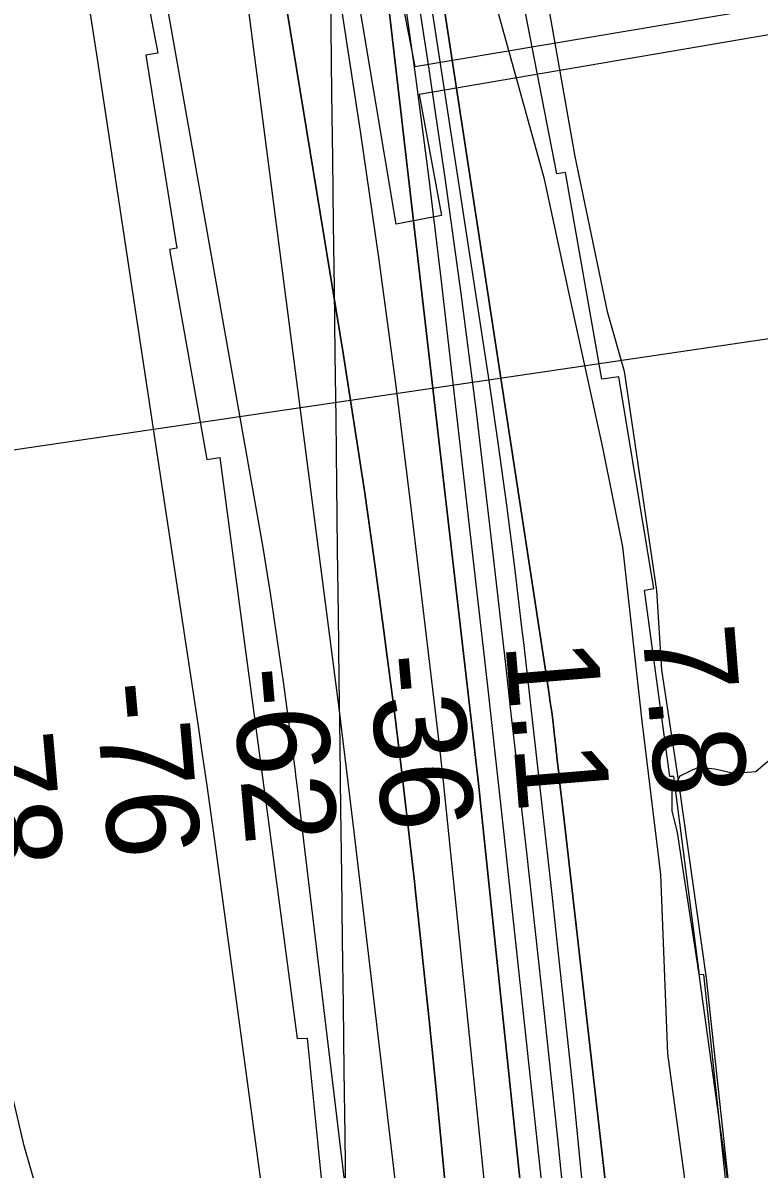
# Model space of a CAD drawing. Extents: x 3715084 to 3753216, y 488173 to 513963.
# Drawn here: x 3734810 to 3735345, y 506166 to 506999 of the extents above; entities that cross this region are included whole.
import ezdxf

# ---------------------------------------------------------------- set-up
doc = ezdxf.new("R2010")
doc.units = 0
for name, color, linetype in [('V-CHAN-DOCK', 7, 'Continuous'), ('V-GRID-MAJR', 7, 'Continuous'), ('V-RIVR-EDGE', 7, 'Continuous'), ('V-RIVR-RANG', 7, 'Continuous'), ('V-RRAP-FSHR', 7, 'Continuous'), ('V-RRAP-RVMT', 7, 'Continuous'), ('V-SITE-VEGE', 7, 'Continuous'), ('V-TOPO-DPTH', 7, 'Continuous'), ('V-TOPO-MAJR', 7, 'Continuous'), ('V-TOPO-MINR', 7, 'Continuous'), ('V-TOPO-WATR', 7, 'Continuous')]:
    doc.layers.add(name, color=color, linetype=linetype)

msp = doc.modelspace()

# ---------------------------------------------------------------- linework, layer by layer
at = {"layer": 'V-CHAN-DOCK'}
msp.add_lwpolyline([(3735443.382, 507006.30700000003), (3735098.363, 506947.304), (3735114.506, 506859.417), (3735081.6, 506853.201), (3735049.031, 507047.12), (3735078.4790000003, 507053.379), (3735095.0700000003, 506967.64900000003), (3735440.082, 507025.788), (3735443.382, 507006.30700000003)], dxfattribs=at)
at = {"layer": 'V-GRID-MAJR'}
msp.add_spline([(3735199.485, 493788.957), (3735123.717, 499845.93700000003), (3735047.9050000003, 505906.385), (3734972.094, 511966.84500000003), (3734972.051, 511970.3)], degree=3, dxfattribs=at)
at = {"layer": 'V-RIVR-EDGE'}
msp.add_lwpolyline([(3735292.659820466, 506150.201344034), (3735279.0988070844, 506249.88909754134), (3735274.0180209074, 506380.1725401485), (3735260.4866960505, 506491.8667528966), (3735246.3921588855, 506618.5705241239), (3735232.159570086, 506689.4442598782), (3735207.228046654, 506803.56796857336), (3735189.4217241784, 506885.85674716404), (3735148.364608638, 507033.63862124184), (3735131.2150173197, 507138.73818796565), (3735114.0698792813, 507245.63872357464), (3735092.5859132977, 507297.3199376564), (3735089.092338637, 507341.1524204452), (3735090.3464239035, 507362.7610782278), (3735087.3878574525, 507380.1778662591), (3735075.4571039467, 507410.8240258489), (3735062.9913422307, 507467.88588019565)], dxfattribs=at)
at = {"layer": 'V-RIVR-RANG'}
msp.add_line((3735503.095, 506791.9850000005), (3734731.412, 506678.2580000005), dxfattribs=at)
at = {"layer": 'V-RRAP-FSHR'}
for points in [[(3733829.307332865, 511956.005723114), (3733839.4864083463, 511936.34300018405), (3733997.7087444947, 511530.1877358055), (3734035.66228053, 511384.42747966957), (3734113.1483606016, 511244.80507954), (3734159.0071766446, 511094.4429673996), (3734229.65498471, 510793.1125351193), (3734343.7224408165, 510273.15605463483), (3734459.9402969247, 509820.02171821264), (3734481.2333529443, 509668.86498207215), (3734506.849736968, 509415.3614938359), (3734547.832265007, 509243.87221367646), (3734609.077705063, 509118.6083415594), (3734705.3664731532, 508924.50709337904), (3734801.8395612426, 508582.24942906), (3734832.1090012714, 508432.31739692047), (3734871.936457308, 508223.6487247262), (3734970.6930654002, 507912.90158843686), (3735062.2816734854, 507619.44366816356), (3735168.7776735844, 507144.1253957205), (3735211.376073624, 506902.3323714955)], [(3735211.376073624, 506902.3323714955), (3735234.926025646, 506789.6616513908), (3735247.267273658, 506746.11297934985), (3735270.91348168, 506586.8113472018), (3735274.4319456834, 506529.12328314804), (3735286.6564576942, 506448.8519230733), (3735307.083209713, 506304.84065893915), (3735323.4590177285, 506152.5022267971)]]:
    msp.add_lwpolyline(points, dxfattribs=at)
at = {"layer": 'V-RRAP-RVMT'}
for p, q in [((3735198.4620000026, 506889.701), (3735150.0930000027, 507138.36600000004)), ((3734884.0560000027, 507102.9800000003), (3734908.1480000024, 506977.4310000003)), ((3734908.1480000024, 506977.4310000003), (3734899.5640000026, 506975.98400000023)), ((3734899.5640000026, 506975.98400000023), (3734922.0220000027, 506835.52600000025)), ((3735204.6690000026, 506890.57500000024), (3735198.4620000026, 506889.701)), ((3735231.0980000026, 506740.3930000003), (3735204.6690000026, 506890.57500000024)), ((3734922.0220000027, 506835.52600000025), (3734916.8120000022, 506834.75200000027)), ((3734916.8120000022, 506834.75200000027), (3734943.8160000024, 506682.118)), ((3735243.4290000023, 506742.1320000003), (3735231.0980000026, 506740.3930000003)), ((3735268.8680000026, 506588.33700000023), (3735243.4290000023, 506742.1320000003)), ((3734943.8160000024, 506682.118), (3734953.2390000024, 506683.566)), ((3734953.2390000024, 506683.5660000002), (3734971.2410000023, 506548.34800000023)), ((3735262.0450000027, 506586.90000000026), (3735268.8680000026, 506588.33700000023)), ((3735280.6530000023, 506451.493), (3735262.0450000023, 506586.90000000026)), ((3734971.2410000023, 506548.34800000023), (3734988.7240000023, 506418.43300000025)), ((3735283.4190000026, 506451.51900000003), (3735280.6530000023, 506451.493)), ((3735302.221000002, 506307.26400000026), (3735283.4190000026, 506451.51900000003)), ((3734988.7240000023, 506418.43300000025), (3735009.5700000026, 506260.99900000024)), ((3735305.2040000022, 506307.64700000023), (3735302.221000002, 506307.26400000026)), ((3735321.7100000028, 506152.538), (3735305.2040000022, 506307.64700000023)), ((3735009.5700000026, 506260.99900000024), (3735016.8470000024, 506261.22700000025)), ((3735016.8470000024, 506261.22700000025), (3735029.7510000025, 506133.5290000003))]:
    msp.add_line(p, q, dxfattribs=at)
at = {"layer": 'V-SITE-VEGE'}
msp.add_lwpolyline([(3735324.5530000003, 506145.385), (3735315.095, 506213.025), (3735301.855, 506307.84500000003), (3735291.7660000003, 506374.221), (3735286.089, 506410.884), (3735282.304, 506426.691), (3735282.309, 506441.227), (3735288.002, 506451.971), (3735301.2770000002, 506458.28500000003), (3735313.289, 506457.01900000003), (3735327.193, 506453.853), (3735342.997, 506455.113), (3735351.848, 506462.694)], dxfattribs=at)
at = {"layer": 'V-TOPO-DPTH'}
for points in [[(3734818.399842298, 508126.52568349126), (3734995.6669672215, 507451.17457105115), (3735004.06297401, 507418.5430935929), (3735012.247134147, 507385.85966005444), (3735020.113524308, 507353.0982923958), (3735027.7680678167, 507320.284968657), (3735041.1554157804, 507261.6100442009), (3735041.9200964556, 507258.0880683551), (3735042.635135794, 507254.55658390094), (3735043.2757131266, 507251.0108365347), (3735043.8666491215, 507247.4555805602), (3735053.0978083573, 507188.0605941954), (3735058.071873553, 507154.7742584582), (3735062.7857795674, 507121.4526701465), (3735067.1094468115, 507088.0782029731), (3735071.172954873, 507054.66848322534), (3735135.1932837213, 506501.30405938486), (3735137.3632537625, 506482.28251914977), (3735139.492824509, 506463.256522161), (3735141.5617963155, 506444.22384004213), (3735143.5903688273, 506425.1867011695), (3735210.098706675, 505791.46388066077)], [(3734818.399842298, 508126.52568349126), (3734995.6669672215, 507451.17457105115), (3735004.06297401, 507418.5430935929), (3735012.247134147, 507385.85966005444), (3735020.113524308, 507353.0982923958), (3735027.7680678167, 507320.284968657), (3735041.1554157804, 507261.6100442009), (3735041.9200964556, 507258.0880683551), (3735042.635135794, 507254.55658390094), (3735043.2757131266, 507251.0108365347), (3735043.8666491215, 507247.4555805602), (3735053.0978083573, 507188.0605941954), (3735058.071873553, 507154.7742584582), (3735062.7857795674, 507121.4526701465), (3735067.1094468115, 507088.0782029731), (3735071.172954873, 507054.66848322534), (3735135.1932837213, 506501.30405938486), (3735137.3632537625, 506482.28251914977), (3735139.492824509, 506463.256522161), (3735141.5617963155, 506444.22384004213), (3735143.5903688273, 506425.1867011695), (3735210.098706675, 505791.46388066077)], [(3734931.049145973, 507892.62669842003), (3735068.4371470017, 507303.0137917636), (3735073.0994835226, 507281.9004308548), (3735077.4338093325, 507260.7238859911), (3735081.276119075, 507239.45256519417), (3735084.7904181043, 507218.118060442), (3735192.5353266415, 506513.15872376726), (3735193.6302199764, 506505.6900810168), (3735194.664227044, 506498.21339620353), (3735195.6069047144, 506490.7246482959), (3735196.488696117, 506483.227858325), (3735197.835351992, 506471.1436709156), (3735197.9988198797, 506469.68301842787), (3735198.163200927, 506468.22246914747), (3735198.3289517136, 506466.762074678), (3735198.495615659, 506465.3017834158), (3735200.007973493, 506452.1055988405), (3735200.9305946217, 506444.0471891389), (3735201.8520069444, 506435.9886413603), (3735202.7716060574, 506427.92988646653), (3735203.689996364, 506419.870993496), (3735295.0448764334, 505617.42768088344)], [(3735149.603145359, 506118.0717075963), (3735138.058523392, 506232.44399745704), (3735116.011964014, 506447.95851921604), (3735115.320388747, 506454.55669233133), (3735114.606929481, 506461.152443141), (3735113.8606442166, 506467.7445604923), (3735113.0924749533, 506474.3342555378), (3735092.743943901, 506645.1939472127), (3735081.2281516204, 506737.13388919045), (3735068.9700210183, 506828.970157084), (3735055.598382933, 506920.6509138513), (3735041.484406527, 507012.2279965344), (3735014.435935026, 507180.9233634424), (3735008.786892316, 507214.23258011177), (3735002.7393527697, 507247.46556578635), (3734996.0940679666, 507280.5842049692), (3734989.050286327, 507313.6266131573), (3734925.2565787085, 507600.19646108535), (3734904.2935502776, 507692.2773655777), (3734882.7423162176, 507784.21740730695), (3734860.308773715, 507875.946154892)], [(3735149.603145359, 506118.0717075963), (3735138.058523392, 506232.44399745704), (3735116.011964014, 506447.95851921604), (3735115.320388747, 506454.55669233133), (3735114.606929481, 506461.152443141), (3735113.8606442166, 506467.7445604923), (3735113.0924749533, 506474.3342555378), (3735092.743943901, 506645.1939472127), (3735081.2281516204, 506737.13388919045), (3735068.9700210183, 506828.970157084), (3735055.598382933, 506920.6509138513), (3735041.484406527, 507012.2279965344), (3735014.435935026, 507180.9233634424), (3735008.786892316, 507214.23258011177), (3735002.7393527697, 507247.46556578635), (3734996.0940679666, 507280.5842049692), (3734989.050286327, 507313.6266131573), (3734925.2565787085, 507600.19646108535), (3734904.2935502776, 507692.2773655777), (3734882.7423162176, 507784.21740730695), (3734860.308773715, 507875.946154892)], [(3734828.102839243, 507864.06909897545), (3734844.0458273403, 507794.52961216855), (3734859.4972413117, 507724.8746745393), (3734958.4164185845, 507267.4761107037), (3734961.214596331, 507254.04115878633), (3734963.8753843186, 507240.5801391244), (3734966.330087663, 507227.0800178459), (3734968.647401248, 507213.5538288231), (3735042.892046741, 506759.35258582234), (3735050.8209477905, 506709.3637935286), (3735058.434357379, 506659.3285201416), (3735065.574529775, 506609.223525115), (3735072.3992107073, 506559.0720489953), (3735074.6326586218, 506542.0580299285), (3735079.977639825, 506500.3634092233), (3735085.1542243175, 506458.64840879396), (3735090.078213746, 506416.90283877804), (3735094.833806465, 506375.13688903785), (3735095.647110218, 506367.7964812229), (3735100.5703345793, 506322.3334946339), (3735105.343284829, 506276.8551131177), (3735109.890823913, 506231.3536392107), (3735114.288088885, 506185.8367703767), (3735170.6753436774, 505586.65585557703)], [(3734828.102839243, 507864.06909897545), (3734844.0458273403, 507794.52961216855), (3734859.4972413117, 507724.8746745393), (3734958.4164185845, 507267.4761107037), (3734961.214596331, 507254.04115878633), (3734963.8753843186, 507240.5801391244), (3734966.330087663, 507227.0800178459), (3734968.647401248, 507213.5538288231), (3735042.892046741, 506759.35258582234), (3735050.8209477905, 506709.3637935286), (3735058.434357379, 506659.3285201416), (3735065.574529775, 506609.223525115), (3735072.3992107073, 506559.0720489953), (3735074.6326586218, 506542.0580299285), (3735079.977639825, 506500.3634092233), (3735085.1542243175, 506458.64840879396), (3735090.078213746, 506416.90283877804), (3735094.833806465, 506375.13688903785), (3735095.647110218, 506367.7964812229), (3735100.5703345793, 506322.3334946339), (3735105.343284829, 506276.8551131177), (3735109.890823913, 506231.3536392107), (3735114.288088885, 506185.8367703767), (3735170.6753436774, 505586.65585557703)], [(3735208.930504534, 506092.57379741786), (3735199.372038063, 506185.91166667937), (3735189.4093307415, 506279.2094647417), (3735176.282089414, 506398.47285710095), (3735172.5624514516, 506432.10696375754), (3735168.8196921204, 506465.73848522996), (3735165.04225074, 506499.3661289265), (3735161.2416879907, 506532.99118743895), (3735149.732265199, 506634.3511791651), (3735139.6571640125, 506718.5870775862), (3735128.9123028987, 506802.73338287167), (3735117.1628018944, 506886.7452984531), (3735104.743540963, 506970.66762089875), (3735064.3516347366, 507232.78911097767), (3735062.2925877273, 507245.2338732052), (3735060.0506912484, 507257.64350703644), (3735057.5345205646, 507270.0004482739), (3735054.8355004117, 507282.3222611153), (3735009.7544204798, 507477.7490541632), (3734983.807640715, 507587.6159659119), (3734957.1011489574, 507697.29369654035), (3734929.2550892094, 507806.68765548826)], [(3735208.930504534, 506092.57379741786), (3735199.372038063, 506185.91166667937), (3735189.4093307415, 506279.2094647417), (3735176.282089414, 506398.47285710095), (3735172.5624514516, 506432.10696375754), (3735168.8196921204, 506465.73848522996), (3735165.04225074, 506499.3661289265), (3735161.2416879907, 506532.99118743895), (3735149.732265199, 506634.3511791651), (3735139.6571640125, 506718.5870775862), (3735128.9123028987, 506802.73338287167), (3735117.1628018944, 506886.7452984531), (3735104.743540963, 506970.66762089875), (3735064.3516347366, 507232.78911097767), (3735062.2925877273, 507245.2338732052), (3735060.0506912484, 507257.64350703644), (3735057.5345205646, 507270.0004482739), (3735054.8355004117, 507282.3222611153), (3735009.7544204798, 507477.7490541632), (3734983.807640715, 507587.6159659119), (3734957.1011489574, 507697.29369654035), (3734929.2550892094, 507806.68765548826)]]:
    msp.add_lwpolyline(points, dxfattribs=at)
at = {"layer": 'V-TOPO-MAJR'}
msp.add_lwpolyline([(3735096.0117191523, 506028.8128685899), (3735051.071694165, 506411.3848325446), (3735048.450924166, 506433.36127785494), (3735045.778586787, 506455.3313585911), (3735043.0288983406, 506477.2918924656), (3735040.227642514, 506499.24606176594), (3734963.2290623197, 507094.35609511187), (3734960.0359423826, 507118.12935111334), (3734956.6894747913, 507141.8802422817), (3734953.1129857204, 507165.5975862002), (3734949.3831489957, 507189.2925652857), (3734942.4264855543, 507232.1343713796), (3734942.0417776, 507234.3882153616), (3734941.6328613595, 507236.63745575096), (3734941.1876326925, 507238.8797907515), (3734940.7181957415, 507241.1175221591), (3734930.8337321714, 507286.40964216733), (3734925.2674104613, 507311.25755636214), (3734919.519158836, 507336.06225278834), (3734913.4980123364, 507360.80212256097), (3734907.2949359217, 507385.498774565), (3734724.6078486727, 508096.2475815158)], dxfattribs=at)
at = {"layer": 'V-TOPO-MINR'}
for points in [[(3735210.098706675, 505791.46388066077), (3735143.5903688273, 506425.1867011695), (3735141.5617963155, 506444.22384004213), (3735139.492824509, 506463.256522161), (3735137.3632537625, 506482.28251914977), (3735135.1932837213, 506501.30405938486), (3735071.172954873, 507054.66848322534), (3735067.1094468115, 507088.0782029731), (3735062.7857795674, 507121.4526701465), (3735058.071873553, 507154.7742584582), (3735053.0978083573, 507188.0605941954), (3735043.8666491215, 507247.4555805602), (3735043.2757131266, 507251.0108365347), (3735042.635135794, 507254.55658390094), (3735041.9200964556, 507258.0880683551), (3735041.1554157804, 507261.6100442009), (3735027.7680678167, 507320.284968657), (3735020.113524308, 507353.0982923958), (3735012.247134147, 507385.85966005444), (3735004.06297401, 507418.5430935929), (3734995.6669672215, 507451.17457105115), (3734818.399842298, 508126.52568349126)], [(3735194.45993842, 506090.6892954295), (3735159.904195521, 506411.826237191), (3735157.0425846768, 506438.1632347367), (3735154.144563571, 506464.4961869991), (3735151.1919270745, 506490.823071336), (3735148.202880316, 506517.14591038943), (3735114.4467625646, 506811.69165169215), (3735105.4883751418, 506885.972358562), (3735095.9451740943, 506960.17433237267), (3735085.5247526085, 507034.2582065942), (3735074.519517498, 507108.2633477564), (3735054.112435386, 507240.125041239), (3735052.785928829, 507248.12375689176), (3735051.344799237, 507256.1004831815), (3735049.7317350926, 507264.0442254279), (3735048.0040479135, 507271.9659783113), (3735018.4759113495, 507400.66477404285), (3735001.5292561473, 507472.8281305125), (3734984.0909344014, 507544.8698039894), (3734965.9151128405, 507616.72895297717), (3734947.2476247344, 507688.4664189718), (3734832.994633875, 508118.4753290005)], [(3734986.8189999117, 506131.06302590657), (3734949.6320608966, 506405.12429144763), (3734946.762187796, 506425.91998679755), (3734943.8293586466, 506446.706653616), (3734940.8020954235, 506467.47977763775), (3734937.71187615, 506488.2438731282), (3734864.4037579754, 506973.25108886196), (3734858.026708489, 507013.7290641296), (3734851.313399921, 507054.14903001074), (3734844.09570273, 507094.4819818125), (3734836.5417464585, 507134.756924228), (3734836.5335571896, 507134.79912967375), (3734828.328291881, 507174.9170587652), (3734819.586042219, 507214.9119201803), (3734810.038316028, 507254.7221800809), (3734799.9536054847, 507294.4093723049), (3734589.38, 508089.39)], [(3735056.83319017, 506050.87361868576), (3735009.529681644, 506445.32353466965), (3735009.1096364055, 506448.7625453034), (3735008.6795716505, 506452.20028022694), (3735008.234477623, 506455.6361015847), (3735007.7793640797, 506459.07064723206), (3734999.757286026, 506518.60981689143), (3734995.0785299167, 506551.7810336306), (3734990.126419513, 506584.9096562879), (3734984.7642776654, 506617.9743878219), (3734979.1287815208, 506650.99652527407), (3734884.3201291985, 507186.5173182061), (3734880.7668723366, 507205.8600595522), (3734877.0477782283, 507225.1697496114), (3734873.0799282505, 507244.42986274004), (3734868.9462410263, 507263.6569245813), (3734716.106768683, 507952.89739898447)], [(3735149.603145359, 506118.0717075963), (3735138.058523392, 506232.44399745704), (3735116.011964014, 506447.95851921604), (3735115.320388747, 506454.55669233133), (3735114.606929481, 506461.152443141), (3735113.8606442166, 506467.7445604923), (3735113.0924749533, 506474.3342555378), (3735092.743943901, 506645.1939472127), (3735081.2281516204, 506737.13388919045), (3735068.9700210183, 506828.970157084), (3735055.598382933, 506920.6509138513), (3735041.484406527, 507012.2279965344), (3735014.435935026, 507180.9233634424), (3735008.786892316, 507214.23258011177), (3735002.7393527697, 507247.46556578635), (3734996.0940679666, 507280.5842049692), (3734989.050286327, 507313.6266131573), (3734925.2565787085, 507600.19646108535), (3734904.2935502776, 507692.2773655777), (3734882.7423162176, 507784.21740730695), (3734860.308773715, 507875.946154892)], [(3735170.6753436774, 505586.65585557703), (3735114.288088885, 506185.8367703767), (3735109.890823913, 506231.3536392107), (3735105.343284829, 506276.8551131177), (3735100.5703345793, 506322.3334946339), (3735095.647110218, 506367.7964812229), (3735094.833806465, 506375.13688903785), (3735090.078213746, 506416.90283877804), (3735085.1542243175, 506458.64840879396), (3735079.977639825, 506500.3634092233), (3735074.6326586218, 506542.0580299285), (3735072.3992107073, 506559.0720489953), (3735065.574529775, 506609.223525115), (3735058.434357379, 506659.3285201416), (3735050.8209477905, 506709.3637935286), (3735042.892046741, 506759.35258582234), (3734968.647401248, 507213.5538288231), (3734966.330087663, 507227.0800178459), (3734963.8753843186, 507240.5801391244), (3734961.214596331, 507254.04115878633), (3734958.4164185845, 507267.4761107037), (3734859.4972413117, 507724.8746745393), (3734844.0458273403, 507794.52961216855), (3734828.102839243, 507864.06909897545)], [(3734820.2572941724, 506150.9832660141), (3734811.0383494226, 506182.91074239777), (3734803.4830566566, 506215.2722973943), (3734797.036865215, 506247.92323813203), (3734771.8994563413, 506395.2258884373), (3734769.012502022, 506413.470743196), (3734766.4206944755, 506431.7538046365), (3734764.2716070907, 506450.0941760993), (3734762.4176664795, 506468.4727542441), (3734752.4852292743, 506580.48109372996), (3734745.6145213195, 506654.86504426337), (3734738.3809138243, 506729.2123444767), (3734730.602957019, 506803.50466921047), (3734722.4621006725, 506877.7603436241), (3734692.068857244, 507145.9188917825), (3734689.325180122, 507168.6529090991), (3734686.362381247, 507191.3567152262), (3734683.070899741, 507214.0152045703), (3734679.5602964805, 507236.6434827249), (3734648.6034376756, 507427.0636126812), (3734630.3655820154, 507534.61001047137), (3734611.1524604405, 507641.9750089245), (3734590.476439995, 507749.0679083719), (3734568.8251536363, 507855.9794084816)], [(3735273.286394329, 505591.7850577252), (3735215.685602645, 506169.5610517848), (3735210.646104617, 506219.16555966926), (3735205.4822888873, 506268.75688631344), (3735200.1319966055, 506318.32844109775), (3735194.657386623, 506367.8868146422), (3735192.720398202, 506385.1241366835), (3735188.120085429, 506426.0538554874), (3735183.5184984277, 506466.98343100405), (3735178.915000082, 506507.9127915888), (3735174.3102275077, 506548.84200888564), (3735173.2814352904, 506557.9844392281), (3735167.8874945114, 506603.4483634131), (3735162.128588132, 506648.8637695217), (3735155.822233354, 506694.20639851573), (3735149.150912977, 506739.50050943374), (3735074.577808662, 507225.45320301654), (3735071.7895013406, 507242.34336786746), (3735068.7471594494, 507259.18466168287), (3735065.3237657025, 507275.95264894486), (3735061.6463373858, 507292.6717651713), (3734971.4794468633, 507681.5371878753), (3734952.155763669, 507762.9213819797), (3734932.261393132, 507844.1626307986)], [(3735208.930504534, 506092.57379741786), (3735199.372038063, 506185.91166667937), (3735189.4093307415, 506279.2094647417), (3735176.282089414, 506398.47285710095), (3735172.5624514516, 506432.10696375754), (3735168.8196921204, 506465.73848522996), (3735165.04225074, 506499.3661289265), (3735161.2416879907, 506532.99118743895), (3735149.732265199, 506634.3511791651), (3735139.6571640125, 506718.5870775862), (3735128.9123028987, 506802.73338287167), (3735117.1628018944, 506886.7452984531), (3735104.743540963, 506970.66762089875), (3735064.3516347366, 507232.78911097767), (3735062.2925877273, 507245.2338732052), (3735060.0506912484, 507257.64350703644), (3735057.5345205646, 507270.0004482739), (3735054.8355004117, 507282.3222611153), (3735009.7544204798, 507477.7490541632), (3734983.807640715, 507587.6159659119), (3734957.1011489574, 507697.29369654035), (3734929.2550892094, 507806.68765548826)]]:
    msp.add_lwpolyline(points, dxfattribs=at)
at = {"layer": 'V-TOPO-WATR'}
msp.add_lwpolyline([(3735295.0448764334, 505617.42768088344), (3735203.689996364, 506419.870993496), (3735202.7716060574, 506427.92988646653), (3735201.8520069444, 506435.9886413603), (3735200.9305946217, 506444.0471891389), (3735200.007973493, 506452.1055988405), (3735198.495615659, 506465.3017834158), (3735198.3289517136, 506466.762074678), (3735198.163200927, 506468.22246914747), (3735197.9988198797, 506469.68301842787), (3735197.835351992, 506471.1436709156), (3735196.488696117, 506483.227858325), (3735195.6069047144, 506490.7246482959), (3735194.664227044, 506498.21339620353), (3735193.6302199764, 506505.6900810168), (3735192.5353266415, 506513.15872376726), (3735084.7904181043, 507218.118060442), (3735081.276119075, 507239.45256519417), (3735077.4338093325, 507260.7238859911), (3735073.0994835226, 507281.9004308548), (3735068.4371470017, 507303.0137917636), (3734931.049145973, 507892.62669842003)], dxfattribs=at)

# ---------------------------------------------------------------- texts
at = {"layer": 'V-RIVR-RANG'}
for s, rotation, p in [('7.8', 274.6883257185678, (3735260.357605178, 506559.3314705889)), ('1.1', 274.6883257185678, (3735160.9066463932, 506548.5413981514)), ('-36', 274.97416666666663, (3735060.955153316, 506538.8648086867)), ('-62', 274.97416666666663, (3734961.4016389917, 506529.389664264)), ('-78', 274.97416666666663, (3734762.249867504, 506510.9639476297)), ('-76', 274.97416666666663, (3734861.9406103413, 506518.8623754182))]:
    msp.add_text(s, height=66.99999999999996, rotation=rotation, dxfattribs=at).set_placement(p)

doc.saveas('drawing.dxf')
